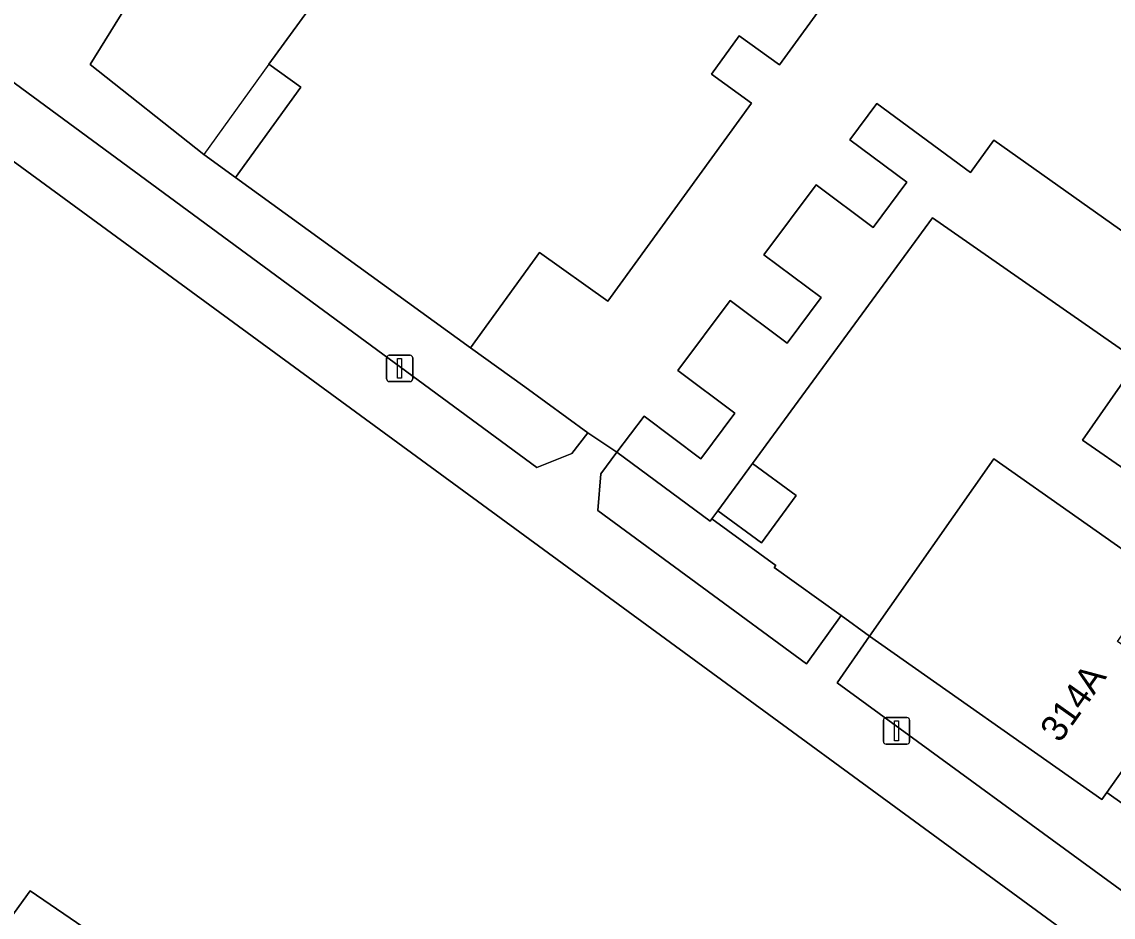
# Model space of a CAD drawing. Extents: x 160554 to 161248, y 385329 to 386506.
# Drawn here: x 160954.67 to 160996.05, y 386040.42 to 386074.38 of the extents above; entities that cross this region are included whole.
import ezdxf

# ---------------------------------------------------------------- set-up
doc = ezdxf.new("R2010")
doc.units = 0
for name, color, linetype in [('IMGEO_Erf', 7, 'Continuous'), ('IMGEO_Groenvoorziening', 7, 'Continuous'), ('IMGEO_Lichtmast', 7, 'Continuous'), ('IMGEO_Muur', 7, 'Continuous'), ('IMGEO_Pand', 7, 'Continuous'), ('IMGEO_Pand_nummerreeks', 7, 'Continuous'), ('IMGEO_Pand_overbouw', 7, 'Continuous'), ('IMGEO_Voetpad_open', 7, 'Continuous')]:
    doc.layers.add(name, color=color, linetype=linetype)

msp = doc.modelspace()

# ---------------------------------------------------------------- linework, layer by layer
at = {"layer": 'IMGEO_Erf'}
for points in [[(160966.705, 386076.448), (160968.643, 386075.04), (160970.224, 386077.23), (160971.593, 386079.129), (160966.968, 386078.983), (160962.917, 386081.888), (160957.27, 386072.766), (160961.578, 386069.349), (160962.777, 386068.474), (160965.252, 386071.901), (160964.045, 386072.775)], [(160944.041, 386005.847), (160943.322, 386006.369), (160934.282, 386012.992), (160936.755, 386016.396), (160937.748, 386015.675), (160938.732, 386017.029), (160937.799, 386017.707), (160939.959, 386020.68), (160938.387, 386021.822), (160940.698, 386025.002), (160928.97, 386033.522), (160931.909, 386037.568), (160933.802, 386040.174), (160945.591, 386031.609), (160947.641, 386034.43), (160949.118, 386033.357), (160951.279, 386036.332), (160952.041, 386035.778), (160954.051, 386038.544), (160953.297, 386039.092), (160954.99, 386041.423), (160964.567, 386034.874), (160964.934, 386034.607)]]:
    msp.add_lwpolyline(points, close=True, dxfattribs=at)
for points in [[(160985.367, 386075.451), (160983.402, 386072.745), (160981.875, 386073.854), (160980.819, 386072.399), (160982.346, 386071.291), (160976.897, 386063.788), (160974.306, 386065.635), (160971.683, 386062.018), (160973.742, 386060.533), (160976.135, 386058.786), (160977.236, 386058.056), (160978.265, 386059.427), (160980.425, 386057.806), (160981.703, 386059.54), (160979.541, 386061.158), (160981.529, 386063.812), (160983.69, 386062.193), (160984.976, 386063.926), (160982.81, 386065.539), (160984.789, 386068.195), (160986.954, 386066.582), (160988.236, 386068.296), (160986.071, 386069.909), (160987.098, 386071.287), (160990.639, 386068.671), (160991.528, 386069.892), (161006.219, 386059.487)], [(160995.645, 386038.84), (160949.326, 386072.761)], [(160998.755, 386055.832), (160994.897, 386058.516), (160996.989, 386061.524), (160989.208, 386066.941), (160982.378, 386057.631), (160984.037, 386056.414), (160982.721, 386054.62), (160981.064, 386055.839), (160980.839, 386055.533), (160983.266, 386053.76), (160983.2, 386053.682), (160985.738, 386051.859), (160986.813, 386051.085), (160991.532, 386057.802), (160997.929, 386053.306)], [(160998.654, 386049.166), (160995.815, 386045.154), (160998.752, 386043.065)]]:
    msp.add_lwpolyline(points, dxfattribs=at)
at = {"layer": 'IMGEO_Groenvoorziening'}
for points in [[(160961.578, 386069.349), (160957.27, 386072.766), (160962.917, 386081.888), (160960.457, 386083.652), (160951.498, 386074.182), (160974.197, 386057.482), (160975.534, 386058.003), (160976.135, 386058.786), (160973.742, 386060.533), (160971.683, 386062.018), (160962.777, 386068.474)], [(160985.738, 386051.859), (160983.2, 386053.682), (160983.266, 386053.76), (160980.839, 386055.533), (160980.768, 386055.44), (160977.236, 386058.056), (160976.632, 386057.238), (160976.512, 386055.841), (160984.425, 386050.034)], [(160995.815, 386045.154), (160995.621, 386044.88), (160986.813, 386051.085), (160985.588, 386049.309), (160997.25, 386040.786), (160998.752, 386043.065)]]:
    msp.add_lwpolyline(points, close=True, dxfattribs=at)
at = {"layer": 'IMGEO_Lichtmast'}
for p, q in [((160968.503, 386060.835), (160968.503, 386061.635)), ((160968.503, 386061.635), (160968.503, 386060.835)), ((160968.603, 386061.735), (160969.393, 386061.735)), ((160969.393, 386061.735), (160968.603, 386061.735)), ((160969.493, 386061.635), (160969.493, 386060.835)), ((160969.493, 386060.835), (160969.493, 386061.635)), ((160969.393, 386060.735), (160968.603, 386060.735)), ((160968.603, 386060.735), (160969.393, 386060.735)), ((160987.444, 386047.988), (160988.234, 386047.988)), ((160988.234, 386047.988), (160987.444, 386047.988)), ((160987.344, 386047.088), (160987.344, 386047.888)), ((160987.344, 386047.888), (160987.344, 386047.088)), ((160988.334, 386047.888), (160988.334, 386047.088)), ((160988.334, 386047.088), (160988.334, 386047.888)), ((160988.234, 386046.988), (160987.444, 386046.988)), ((160987.444, 386046.988), (160988.234, 386046.988))]:
    msp.add_line(p, q, dxfattribs=at)
for points in [[(160968.923, 386061.61), (160969.073, 386061.61), (160969.073, 386060.86), (160968.923, 386060.86), (160968.923, 386061.61)], [(160987.764, 386047.863), (160987.914, 386047.863), (160987.914, 386047.113), (160987.764, 386047.113), (160987.764, 386047.863)]]:
    msp.add_lwpolyline(points, dxfattribs=at)
for centre, start, end in [((160968.603, 386061.635), 90, 180), ((160968.603, 386061.635), 90, 180), ((160969.393, 386061.635), 0, 90), ((160969.393, 386061.635), 360, 90), ((160968.603, 386060.835), 180, 270), ((160968.603, 386060.835), 180, 270), ((160969.393, 386060.835), 270, 0), ((160969.393, 386060.835), 270, 0), ((160987.444, 386047.888), 90, 180), ((160987.444, 386047.888), 90, 180), ((160988.234, 386047.888), 0, 90), ((160988.234, 386047.888), 360, 90), ((160987.444, 386047.088), 180, 270), ((160987.444, 386047.088), 180, 270), ((160988.234, 386047.088), 270, 0), ((160988.234, 386047.088), 270, 0)]:
    msp.add_arc(centre, 0.1, start, end, dxfattribs=at)
at = {"layer": 'IMGEO_Muur'}
for points in [[(160971.683, 386062.018), (160973.742, 386060.533), (160976.135, 386058.786)], [(160980.839, 386055.533), (160983.266, 386053.76), (160983.2, 386053.682), (160985.738, 386051.859)]]:
    msp.add_lwpolyline(points, dxfattribs=at)
at = {"layer": 'IMGEO_Pand'}
for points in [[(160966.705, 386076.448), (160964.045, 386072.775), (160965.252, 386071.901), (160962.777, 386068.474), (160971.683, 386062.018), (160974.306, 386065.635), (160976.897, 386063.788), (160982.346, 386071.291), (160980.819, 386072.399), (160981.875, 386073.854), (160983.402, 386072.745), (160985.367, 386075.451)], [(161006.219, 386059.487), (160991.528, 386069.892), (160990.639, 386068.671), (160987.098, 386071.287), (160986.071, 386069.909), (160988.236, 386068.296), (160986.954, 386066.582), (160984.789, 386068.195), (160982.81, 386065.539), (160984.976, 386063.926), (160983.69, 386062.193), (160981.529, 386063.812), (160979.541, 386061.158), (160981.703, 386059.54), (160980.425, 386057.806), (160978.265, 386059.427), (160977.236, 386058.056), (160980.768, 386055.44), (160980.839, 386055.533), (160981.064, 386055.839), (160982.378, 386057.631), (160989.208, 386066.941), (160996.989, 386061.524), (160994.897, 386058.516), (160998.755, 386055.832)]]:
    msp.add_lwpolyline(points, dxfattribs=at)
for points in [[(160982.378, 386057.631), (160981.064, 386055.839), (160982.721, 386054.62), (160984.037, 386056.414)], [(160995.621, 386044.88), (160995.815, 386045.154), (160998.654, 386049.166), (160996.214, 386050.873), (160997.929, 386053.306), (160991.532, 386057.802), (160986.813, 386051.085)], [(160944.041, 386005.847), (160964.934, 386034.607), (160964.567, 386034.874), (160954.99, 386041.423), (160953.297, 386039.092), (160954.051, 386038.544), (160952.041, 386035.778), (160951.279, 386036.332), (160949.118, 386033.357), (160947.641, 386034.43), (160945.591, 386031.609), (160933.802, 386040.174), (160931.909, 386037.568), (160928.97, 386033.522), (160940.698, 386025.002), (160938.387, 386021.822), (160939.959, 386020.68), (160937.799, 386017.707), (160938.732, 386017.029), (160937.748, 386015.675), (160936.755, 386016.396), (160934.282, 386012.992), (160943.322, 386006.369)]]:
    msp.add_lwpolyline(points, close=True, dxfattribs=at)
at = {"layer": 'IMGEO_Pand_overbouw'}
msp.add_lwpolyline([(160962.777, 386068.474), (160965.252, 386071.901), (160964.045, 386072.775), (160961.578, 386069.349)], close=True, dxfattribs=at)
at = {"layer": 'IMGEO_Voetpad_open'}
for points in [[(160985.588, 386049.309), (160986.813, 386051.085), (160985.738, 386051.859), (160984.425, 386050.034), (160976.512, 386055.841), (160976.632, 386057.238), (160977.236, 386058.056), (160976.135, 386058.786), (160975.534, 386058.003), (160974.197, 386057.482), (160951.498, 386074.182), (160951.266, 386073.936)], [(160949.326, 386072.761), (160995.645, 386038.84), (160997.25, 386040.786), (160985.588, 386049.309)]]:
    msp.add_lwpolyline(points, dxfattribs=at)

# ---------------------------------------------------------------- texts
at = {"layer": 'IMGEO_Pand_nummerreeks'}
msp.add_text('314A', height=1, rotation=54.7141, dxfattribs=at).set_placement((160994.031, 386046.996))

doc.saveas('drawing.dxf')
